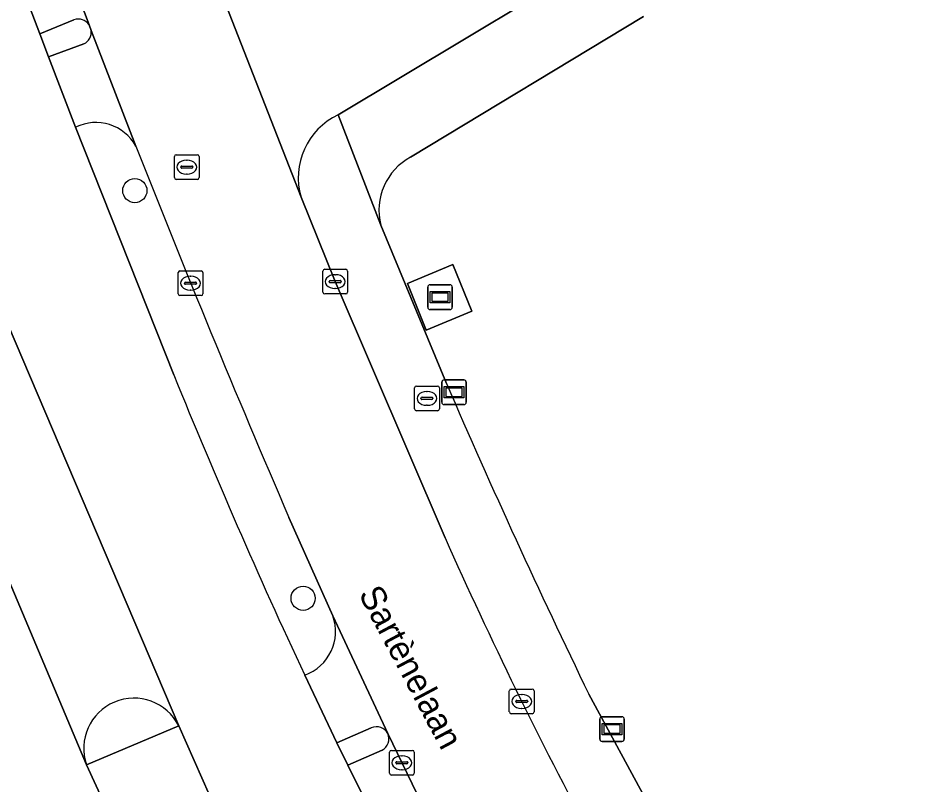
# Model space of a CAD drawing. Extents: x 157767 to 159172, y 387839 to 389425.
# Drawn here: x 158507.72 to 158544.29, y 388359.59 to 388390.57 of the extents above; entities that cross this region are included whole.
import ezdxf

# ---------------------------------------------------------------- set-up
doc = ezdxf.new("R2010")
doc.units = 0
for name, color, linetype in [('IMGEO_Boom', 7, 'Continuous'), ('IMGEO_Brandkraan', 7, 'Continuous'), ('IMGEO_Fietspad_gesloten', 7, 'Continuous'), ('IMGEO_Fietspad_open', 7, 'Continuous'), ('IMGEO_Groenvoorziening', 7, 'Continuous'), ('IMGEO_Kolk', 7, 'Continuous'), ('IMGEO_Openbare_ruimte_label', 7, 'Continuous'), ('IMGEO_Reclamebord', 7, 'Continuous'), ('IMGEO_Rijbaan_lokaal_gesloten', 7, 'Continuous'), ('IMGEO_Rijbaan_lokaal_open', 7, 'Continuous'), ('IMGEO_Rioolput', 7, 'Continuous'), ('IMGEO_Verkeerseiland_open', 7, 'Continuous'), ('IMGEO_Verklikker', 7, 'Continuous'), ('IMGEO_Voetpad_open', 7, 'Continuous')]:
    doc.layers.add(name, color=color, linetype=linetype)

msp = doc.modelspace()

# ---------------------------------------------------------------- linework, layer by layer
at = {"layer": 'IMGEO_Boom'}
for centre in [(158512.433, 388383.599), (158519.228, 388367.129)]:
    msp.add_circle(centre, 0.489, dxfattribs=at)
at = {"layer": 'IMGEO_Brandkraan'}
for p, q in [((158523.728, 388374.777), (158523.728, 388375.629)), ((158523.803, 388375.703), (158524.655, 388375.703)), ((158524.216, 388375.483), (158524.241, 388375.483)), ((158524.729, 388375.629), (158524.729, 388374.777)), ((158523.987, 388375.197), (158523.987, 388375.209)), ((158524.425, 388375.16), (158524.027, 388375.16)), ((158524.03, 388375.246), (158524.428, 388375.246)), ((158524.471, 388375.209), (158524.471, 388375.197)), ((158524.655, 388374.703), (158523.803, 388374.703)), ((158524.239, 388374.923), (158524.214, 388374.923))]:
    msp.add_line(p, q, dxfattribs=at)
for points in [[(158523.728, 388374.777), (158523.728, 388375.629)], [(158523.803, 388375.703), (158524.655, 388375.703)], [(158524.729, 388375.629), (158524.729, 388374.777)], [(158524.655, 388374.703), (158523.803, 388374.703)]]:
    msp.add_lwpolyline(points, dxfattribs=at)
for centre, radius, start, end in [((158523.805, 388375.627), 0.0765, 91.552, 178.448), ((158523.805, 388375.627), 0.0765, 91.552, 178.448), ((158524.653, 388375.627), 0.0765, 1.552, 88.448), ((158524.653, 388375.627), 0.0765, 1.552, 88.448), ((158524.027, 388375.206), 0.0403, 85.8775, 175.7526), ((158524.024, 388375.196), 0.0366, 178.938, 274.7102), ((158524.428, 388375.203), 0.043, 264.8664, 352.4533), ((158524.432, 388375.208), 0.0386, 1.7309, 96.639), ((158523.805, 388374.779), 0.0765, 181.552, 268.448), ((158523.805, 388374.779), 0.0765, 181.552, 268.448), ((158524.653, 388374.779), 0.0765, 271.552, 358.448), ((158524.653, 388374.779), 0.0765, 271.552, 358.448)]:
    msp.add_arc(centre, radius, start, end, dxfattribs=at)
for centre, major_axis, ratio, start_param, end_param in [((158524.215, 388375.203), (-0.387, 0.002), 0.722429, 4.712389, 7.853982), ((158524.24, 388375.203), (-0.39, 0.002), 0.717154, 1.570796, 4.712389)]:
    msp.add_ellipse(centre, major_axis=major_axis, ratio=ratio, start_param=start_param, end_param=end_param, dxfattribs=at)
at = {"layer": 'IMGEO_Fietspad_gesloten'}
for points in [[(158520.642, 388386.656), (158533.491, 388394.369), (158540.023, 388398.619), (158544.054, 388401.469), (158545.756, 388402.727), (158556.877, 388411.353), (158604.077, 388448.361), (158612.35, 388454.746)], [(158514.663, 388394.802), (158519.147, 388383.327)]]:
    msp.add_lwpolyline(points, dxfattribs=at)
msp.add_arc((158521.837, 388384.119), 2.804, 115.2271, 196.4048, dxfattribs=at)
at = {"layer": 'IMGEO_Fietspad_open'}
for points in [[(158512.479, 388385.393), (158510.668, 388390.072)], [(158510.376, 388389.521), (158508.945, 388389.006), (158510.043, 388386.156)], [(158522.65, 388361.659), (158520.43, 388366.419)], [(158519.292, 388364.022), (158520.591, 388361.285), (158521.98, 388361.889)]]:
    msp.add_lwpolyline(points, dxfattribs=at)
msp.add_lwpolyline([(158515.454, 388359.167), (158514.206, 388361.976), (158510.486, 388360.401), (158511.736, 388357.675)], close=True, dxfattribs=at)
for centre, radius, start, end in [((158510.141, 388389.999), 0.532, 296.2206, 7.937), ((158510.862, 388384.5), 1.847, 28.9004, 116.3165), ((158518.657, 388365.792), 1.881, 289.7367, 19.4703), ((158522.198, 388361.433), 0.505, 26.5715, 115.5355)]:
    msp.add_arc(centre, radius, start, end, dxfattribs=at)
at = {"layer": 'IMGEO_Groenvoorziening'}
for points in [[(158530.768, 388363.248), (158543.035, 388340.593), (158549.535, 388344.602), (158567.494, 388355.736), (158571.846, 388358.513), (158569.211, 388362.815), (158578.473, 388368.741), (158565.751, 388389.116), (158563.588, 388392.373), (158555.102, 388405.937), (158555.065, 388406.169), (158549.599, 388401.902), (158546.429, 388399.427), (158542.011, 388396.34)], [(158532.969, 388390.628), (158523.564, 388384.954)], [(158522.36, 388382.204), (158525.017, 388375.801)]]:
    msp.add_lwpolyline(points, dxfattribs=at)
msp.add_lwpolyline([(158524.199, 388377.961), (158523.445, 388379.851), (158525.267, 388380.607), (158526.035, 388378.729)], close=True, dxfattribs=at)
for centre, radius, start, end in [((158524.754, 388382.795), 2.465, 118.8493, 193.8614), ((158820.366, 388503.517), 321.78, 203.38491, 205.84367)]:
    msp.add_arc(centre, radius, start, end, dxfattribs=at)
at = {"layer": 'IMGEO_Kolk'}
for p, q in [((158514.18, 388379.431), (158514.18, 388380.283)), ((158514.255, 388380.357), (158515.107, 388380.357)), ((158514.668, 388380.137), (158514.693, 388380.137)), ((158515.181, 388380.283), (158515.181, 388379.431)), ((158520.024, 388379.495), (158520.024, 388380.347)), ((158520.099, 388380.421), (158520.951, 388380.421)), ((158520.512, 388380.201), (158520.537, 388380.201)), ((158521.025, 388380.347), (158521.025, 388379.495)), ((158514.439, 388379.851), (158514.439, 388379.863)), ((158514.877, 388379.814), (158514.479, 388379.814)), ((158514.482, 388379.9), (158514.88, 388379.9)), ((158514.923, 388379.863), (158514.923, 388379.851)), ((158520.283, 388379.915), (158520.283, 388379.927)), ((158520.721, 388379.878), (158520.323, 388379.878)), ((158520.326, 388379.964), (158520.724, 388379.964)), ((158520.767, 388379.927), (158520.767, 388379.915)), ((158514.691, 388379.577), (158514.666, 388379.577)), ((158520.951, 388379.421), (158520.099, 388379.421)), ((158520.535, 388379.641), (158520.51, 388379.641)), ((158515.107, 388379.357), (158514.255, 388379.357)), ((158527.554, 388362.533), (158527.554, 388363.385)), ((158527.629, 388363.459), (158528.481, 388363.459)), ((158528.555, 388363.385), (158528.555, 388362.533)), ((158527.813, 388362.953), (158527.813, 388362.965)), ((158528.251, 388362.916), (158527.853, 388362.916)), ((158527.856, 388363.002), (158528.254, 388363.002)), ((158528.042, 388363.239), (158528.067, 388363.239)), ((158528.297, 388362.965), (158528.297, 388362.953)), ((158528.065, 388362.679), (158528.04, 388362.679)), ((158528.481, 388362.459), (158527.629, 388362.459)), ((158522.716, 388360.056), (158522.716, 388360.908)), ((158522.791, 388360.982), (158523.643, 388360.982)), ((158523.204, 388360.762), (158523.229, 388360.762)), ((158523.717, 388360.908), (158523.717, 388360.056)), ((158522.975, 388360.476), (158522.975, 388360.488)), ((158523.413, 388360.439), (158523.015, 388360.439)), ((158523.018, 388360.525), (158523.416, 388360.525)), ((158523.459, 388360.488), (158523.459, 388360.476)), ((158523.227, 388360.202), (158523.202, 388360.202)), ((158523.643, 388359.982), (158522.791, 388359.982))]:
    msp.add_line(p, q, dxfattribs=at)
for points in [[(158514.18, 388379.431), (158514.18, 388380.283)], [(158514.255, 388380.357), (158515.107, 388380.357)], [(158515.181, 388380.283), (158515.181, 388379.431)], [(158520.024, 388379.495), (158520.024, 388380.347)], [(158520.099, 388380.421), (158520.951, 388380.421)], [(158521.025, 388380.347), (158521.025, 388379.495)], [(158520.951, 388379.421), (158520.099, 388379.421)], [(158515.107, 388379.357), (158514.255, 388379.357)], [(158527.554, 388362.533), (158527.554, 388363.385)], [(158527.629, 388363.459), (158528.481, 388363.459)], [(158528.555, 388363.385), (158528.555, 388362.533)], [(158528.481, 388362.459), (158527.629, 388362.459)], [(158522.716, 388360.056), (158522.716, 388360.908)], [(158522.791, 388360.982), (158523.643, 388360.982)], [(158523.717, 388360.908), (158523.717, 388360.056)], [(158523.643, 388359.982), (158522.791, 388359.982)]]:
    msp.add_lwpolyline(points, dxfattribs=at)
for centre, radius, start, end in [((158514.257, 388380.281), 0.0765, 91.552, 178.448), ((158514.257, 388380.281), 0.0765, 91.552, 178.448), ((158515.105, 388380.281), 0.0765, 1.552, 88.448), ((158515.105, 388380.281), 0.0765, 1.552, 88.448), ((158520.101, 388380.345), 0.0765, 91.552, 178.448), ((158520.101, 388380.345), 0.0765, 91.552, 178.448), ((158520.949, 388380.345), 0.0765, 1.552, 88.448), ((158520.949, 388380.345), 0.0765, 1.552, 88.448), ((158514.479, 388379.86), 0.0403, 85.8775, 175.7526), ((158514.476, 388379.85), 0.0366, 178.938, 274.7102), ((158514.88, 388379.857), 0.043, 264.8664, 352.4533), ((158514.884, 388379.862), 0.0386, 1.7309, 96.639), ((158520.323, 388379.924), 0.0403, 85.8775, 175.7526), ((158520.32, 388379.914), 0.0366, 178.938, 274.7102), ((158520.724, 388379.921), 0.043, 264.8664, 352.4533), ((158520.728, 388379.926), 0.0386, 1.7309, 96.639), ((158514.257, 388379.433), 0.0765, 181.552, 268.448), ((158514.257, 388379.433), 0.0765, 181.552, 268.448), ((158515.105, 388379.433), 0.0765, 271.552, 358.448), ((158515.105, 388379.433), 0.0765, 271.552, 358.448), ((158520.101, 388379.497), 0.0765, 181.552, 268.448), ((158520.101, 388379.497), 0.0765, 181.552, 268.448), ((158520.949, 388379.497), 0.0765, 271.552, 358.448), ((158520.949, 388379.497), 0.0765, 271.552, 358.448), ((158527.631, 388363.383), 0.0765, 91.552, 178.448), ((158527.631, 388363.383), 0.0765, 91.552, 178.448), ((158528.479, 388363.383), 0.0765, 1.552, 88.448), ((158528.479, 388363.383), 0.0765, 1.552, 88.448), ((158527.853, 388362.962), 0.0403, 85.8775, 175.7526), ((158527.85, 388362.952), 0.0366, 178.938, 274.7102), ((158528.254, 388362.959), 0.043, 264.8664, 352.4533), ((158528.258, 388362.964), 0.0386, 1.7309, 96.639), ((158527.631, 388362.535), 0.0765, 181.552, 268.448), ((158527.631, 388362.535), 0.0765, 181.552, 268.448), ((158528.479, 388362.535), 0.0765, 271.552, 358.448), ((158528.479, 388362.535), 0.0765, 271.552, 358.448), ((158522.793, 388360.906), 0.0765, 91.552, 178.448), ((158522.793, 388360.906), 0.0765, 91.552, 178.448), ((158523.641, 388360.906), 0.0765, 1.552, 88.448), ((158523.641, 388360.906), 0.0765, 1.552, 88.448), ((158523.015, 388360.485), 0.0403, 85.8775, 175.7526), ((158523.012, 388360.475), 0.0366, 178.938, 274.7102), ((158523.416, 388360.482), 0.043, 264.8664, 352.4533), ((158523.42, 388360.487), 0.0386, 1.7309, 96.639), ((158522.793, 388360.058), 0.0765, 181.552, 268.448), ((158522.793, 388360.058), 0.0765, 181.552, 268.448), ((158523.641, 388360.058), 0.0765, 271.552, 358.448), ((158523.641, 388360.058), 0.0765, 271.552, 358.448)]:
    msp.add_arc(centre, radius, start, end, dxfattribs=at)
for centre, major_axis, ratio, start_param, end_param in [((158514.667, 388379.857), (-0.387, 0.002), 0.722429, 4.712389, 7.853982), ((158514.692, 388379.857), (-0.39, 0.002), 0.717154, 1.570796, 4.712389), ((158520.511, 388379.921), (-0.387, 0.002), 0.722429, 4.712389, 7.853982), ((158520.536, 388379.921), (-0.39, 0.002), 0.717154, 1.570796, 4.712389), ((158528.041, 388362.959), (-0.387, 0.002), 0.722429, 4.712389, 7.853982), ((158528.066, 388362.959), (-0.39, 0.002), 0.717154, 1.570796, 4.712389), ((158523.203, 388360.482), (-0.387, 0.002), 0.722429, 4.712389, 7.853982), ((158523.228, 388360.482), (-0.39, 0.002), 0.717154, 1.570796, 4.712389)]:
    msp.add_ellipse(centre, major_axis=major_axis, ratio=ratio, start_param=start_param, end_param=end_param, dxfattribs=at)
at = {"layer": 'IMGEO_Reclamebord'}
for p, q in [((158524.362, 388379.793), (158525.152, 388379.793)), ((158525.152, 388379.793), (158524.362, 388379.793)), ((158524.262, 388378.893), (158524.262, 388379.693)), ((158524.262, 388379.693), (158524.262, 388378.893)), ((158525.252, 388379.693), (158525.252, 388378.893)), ((158525.252, 388378.893), (158525.252, 388379.693)), ((158525.152, 388378.793), (158524.362, 388378.793)), ((158524.362, 388378.793), (158525.152, 388378.793))]:
    msp.add_line(p, q, dxfattribs=at)
for points in [[(158524.363, 388379.525), (158525.151, 388379.525), (158525.151, 388379.061), (158524.363, 388379.061), (158524.363, 388379.525)], [(158524.428, 388379.46), (158524.428, 388379.126), (158525.086, 388379.126), (158525.086, 388379.46), (158524.428, 388379.46)]]:
    msp.add_lwpolyline(points, dxfattribs=at)
for centre, start, end in [((158524.362, 388379.693), 90, 180), ((158524.362, 388379.693), 90, 180), ((158525.152, 388379.693), 0, 90), ((158525.152, 388379.693), 360, 90), ((158524.362, 388378.893), 180, 270), ((158524.362, 388378.893), 180, 270), ((158525.152, 388378.893), 270, 0), ((158525.152, 388378.893), 270, 0)]:
    msp.add_arc(centre, 0.1, start, end, dxfattribs=at)
at = {"layer": 'IMGEO_Rijbaan_lokaal_gesloten'}
for points in [[(158510.043, 388386.156), (158508.945, 388389.006), (158508.594, 388389.925), (158507.198, 388393.62), (158502.255, 388391.492), (158503.548, 388387.796), (158503.88, 388386.847), (158504.888, 388383.981), (158505.187, 388383.127), (158514.206, 388361.976), (158515.454, 388359.167), (158515.864, 388358.245), (158517.464, 388354.644), (158520.193, 388355.786), (158522.774, 388356.867), (158521.03, 388360.379), (158520.591, 388361.285), (158519.292, 388364.022)], [(158514.005, 388376.157), (158510.043, 388386.156)], [(158514.206, 388361.976), (158505.187, 388383.127)], [(158501.572, 388381.544), (158510.486, 388360.401)], [(158507.822, 388352.696), (158508.675, 388351.089), (158513.779, 388353.22), (158512.168, 388356.732), (158511.736, 388357.675), (158510.486, 388360.401), (158501.572, 388381.544)]]:
    msp.add_lwpolyline(points, dxfattribs=at)
for centre, radius, start, end in [((158748.293, 388471.013), 252.761, 202.04147, 205.0423), ((158512.396, 388361.069), 2.024, 26.6131, 199.2813)]:
    msp.add_arc(centre, radius, start, end, dxfattribs=at)
at = {"layer": 'IMGEO_Rijbaan_lokaal_open'}
for points in [[(158524.959, 388369.576), (158520.52, 388379.92), (158519.147, 388383.327), (158514.663, 388394.802), (158511.08, 388404.7), (158508.046, 388413.599)], [(158509.079, 388394.296), (158510.584, 388390.293), (158510.668, 388390.072), (158512.479, 388385.393)], [(158518.655, 388370.393), (158520.43, 388366.419), (158522.65, 388361.659), (158524.616, 388357.602), (158544.005, 388321.982), (158558.222, 388295.881)]]:
    msp.add_lwpolyline(points, dxfattribs=at)
for centre, radius, start, end in [((158976.91, 388567.843), 498.984, 201.44723, 203.30997), ((158694.482, 388444.871), 185.493, 203.94877, 208.13322)]:
    msp.add_arc(centre, radius, start, end, dxfattribs=at)
at = {"layer": 'IMGEO_Rioolput'}
for p, q in [((158514.03, 388384.121), (158514.03, 388384.973)), ((158514.105, 388385.047), (158514.957, 388385.047)), ((158515.031, 388384.973), (158515.031, 388384.121)), ((158514.289, 388384.541), (158514.289, 388384.553)), ((158514.727, 388384.504), (158514.329, 388384.504)), ((158514.332, 388384.59), (158514.73, 388384.59)), ((158514.518, 388384.827), (158514.543, 388384.827)), ((158514.773, 388384.553), (158514.773, 388384.541)), ((158514.541, 388384.267), (158514.516, 388384.267)), ((158514.957, 388384.047), (158514.105, 388384.047))]:
    msp.add_line(p, q, dxfattribs=at)
for points in [[(158514.03, 388384.121), (158514.03, 388384.973)], [(158514.105, 388385.047), (158514.957, 388385.047)], [(158515.031, 388384.973), (158515.031, 388384.121)], [(158514.957, 388384.047), (158514.105, 388384.047)]]:
    msp.add_lwpolyline(points, dxfattribs=at)
for centre, radius, start, end in [((158514.107, 388384.971), 0.0765, 91.552, 178.448), ((158514.107, 388384.971), 0.0765, 91.552, 178.448), ((158514.955, 388384.971), 0.0765, 1.552, 88.448), ((158514.955, 388384.971), 0.0765, 1.552, 88.448), ((158514.329, 388384.55), 0.0403, 85.8775, 175.7526), ((158514.326, 388384.54), 0.0366, 178.938, 274.7102), ((158514.73, 388384.547), 0.043, 264.8664, 352.4533), ((158514.734, 388384.552), 0.0386, 1.7309, 96.639), ((158514.107, 388384.123), 0.0765, 181.552, 268.448), ((158514.107, 388384.123), 0.0765, 181.552, 268.448), ((158514.955, 388384.123), 0.0765, 271.552, 358.448), ((158514.955, 388384.123), 0.0765, 271.552, 358.448)]:
    msp.add_arc(centre, radius, start, end, dxfattribs=at)
for centre, major_axis, ratio, start_param, end_param in [((158514.517, 388384.547), (-0.387, 0.002), 0.722429, 4.712389, 7.853982), ((158514.542, 388384.547), (-0.39, 0.002), 0.717154, 1.570796, 4.712389)]:
    msp.add_ellipse(centre, major_axis=major_axis, ratio=ratio, start_param=start_param, end_param=end_param, dxfattribs=at)
at = {"layer": 'IMGEO_Verkeerseiland_open'}
for points in [[(158509.976, 388390.502), (158508.594, 388389.925), (158508.945, 388389.006), (158510.376, 388389.521)], [(158510.668, 388390.072), (158510.584, 388390.293)], [(158510.043, 388386.156), (158514.005, 388376.157)], [(158520.43, 388366.419), (158518.655, 388370.393)], [(158510.486, 388360.401), (158514.206, 388361.976)], [(158521.98, 388361.889), (158520.591, 388361.285), (158521.03, 388360.379), (158522.424, 388360.986)]]:
    msp.add_lwpolyline(points, dxfattribs=at)
for centre, radius, start, end in [((158510.143, 388389.998), 0.531, 33.7887, 108.2705), ((158510.141, 388389.999), 0.532, 296.2206, 7.937), ((158510.862, 388384.5), 1.847, 28.9004, 116.3165), ((158976.91, 388567.843), 498.984, 201.44723, 203.30997), ((158748.293, 388471.013), 252.761, 202.04147, 205.0423), ((158518.657, 388365.792), 1.881, 289.7367, 19.4703), ((158512.396, 388361.069), 2.024, 26.6131, 199.2813), ((158522.198, 388361.433), 0.505, 26.5715, 115.5355), ((158522.159, 388361.449), 0.534, 299.7388, 23.1361)]:
    msp.add_arc(centre, radius, start, end, dxfattribs=at)
at = {"layer": 'IMGEO_Verklikker'}
for p, q in [((158524.826, 388375.052), (158524.826, 388375.852)), ((158524.826, 388375.852), (158524.826, 388375.052)), ((158524.926, 388375.952), (158525.716, 388375.952)), ((158525.716, 388375.952), (158524.926, 388375.952)), ((158525.816, 388375.852), (158525.816, 388375.052)), ((158525.816, 388375.052), (158525.816, 388375.852)), ((158525.716, 388374.952), (158524.926, 388374.952)), ((158524.926, 388374.952), (158525.716, 388374.952)), ((158531.205, 388361.442), (158531.205, 388362.242)), ((158531.205, 388362.242), (158531.205, 388361.442)), ((158531.305, 388362.342), (158532.095, 388362.342)), ((158532.095, 388362.342), (158531.305, 388362.342)), ((158532.195, 388362.242), (158532.195, 388361.442)), ((158532.195, 388361.442), (158532.195, 388362.242)), ((158532.095, 388361.342), (158531.305, 388361.342)), ((158531.305, 388361.342), (158532.095, 388361.342))]:
    msp.add_line(p, q, dxfattribs=at)
for points in [[(158524.927, 388375.684), (158525.715, 388375.684), (158525.715, 388375.22), (158524.927, 388375.22), (158524.927, 388375.684)], [(158524.992, 388375.619), (158524.992, 388375.285), (158525.65, 388375.285), (158525.65, 388375.619), (158524.992, 388375.619)], [(158531.306, 388362.074), (158532.094, 388362.074), (158532.094, 388361.61), (158531.306, 388361.61), (158531.306, 388362.074)], [(158531.371, 388362.009), (158531.371, 388361.675), (158532.029, 388361.675), (158532.029, 388362.009), (158531.371, 388362.009)]]:
    msp.add_lwpolyline(points, dxfattribs=at)
for centre, start, end in [((158524.926, 388375.852), 90, 180), ((158524.926, 388375.852), 90, 180), ((158525.716, 388375.852), 0, 90), ((158525.716, 388375.852), 360, 90), ((158524.926, 388375.052), 180, 270), ((158524.926, 388375.052), 180, 270), ((158525.716, 388375.052), 270, 0), ((158525.716, 388375.052), 270, 0), ((158531.305, 388362.242), 90, 180), ((158531.305, 388362.242), 90, 180), ((158532.095, 388362.242), 0, 90), ((158532.095, 388362.242), 360, 90), ((158531.305, 388361.442), 180, 270), ((158531.305, 388361.442), 180, 270), ((158532.095, 388361.442), 270, 0), ((158532.095, 388361.442), 270, 0)]:
    msp.add_arc(centre, 0.1, start, end, dxfattribs=at)
at = {"layer": 'IMGEO_Voetpad_open'}
for points in [[(158612.35, 388454.746), (158604.077, 388448.361), (158556.877, 388411.353), (158545.756, 388402.727), (158544.054, 388401.469), (158540.023, 388398.619), (158533.491, 388394.369), (158520.642, 388386.656), (158522.36, 388382.204)], [(158510.584, 388390.293), (158509.079, 388394.296), (158507.198, 388393.62), (158508.594, 388389.925), (158509.976, 388390.502)], [(158523.564, 388384.954), (158532.969, 388390.628)], [(158525.017, 388375.801), (158522.36, 388382.204), (158520.642, 388386.656)], [(158519.147, 388383.327), (158520.52, 388379.92), (158524.959, 388369.576)], [(158544.005, 388338.802), (158543.035, 388340.593), (158530.768, 388363.248)], [(158522.424, 388360.986), (158521.03, 388360.379), (158522.774, 388356.867), (158524.616, 388357.602), (158522.65, 388361.659)]]:
    msp.add_lwpolyline(points, dxfattribs=at)
msp.add_lwpolyline([(158525.267, 388380.607), (158523.445, 388379.851), (158524.199, 388377.961), (158526.035, 388378.729)], close=True, dxfattribs=at)
for centre, radius, start, end in [((158510.143, 388389.998), 0.531, 33.7887, 108.2705), ((158521.837, 388384.119), 2.804, 115.2271, 196.4048), ((158524.754, 388382.795), 2.465, 118.8493, 193.8614), ((158820.366, 388503.517), 321.78, 203.38491, 205.84367), ((158694.482, 388444.871), 185.493, 203.94877, 208.13322), ((158522.159, 388361.449), 0.534, 299.7388, 23.1361)]:
    msp.add_arc(centre, radius, start, end, dxfattribs=at)

# ---------------------------------------------------------------- texts
at = {"layer": 'IMGEO_Openbare_ruimte_label'}
msp.add_text('Sartènelaan', height=1, rotation=298.0253, dxfattribs=at).set_placement((158521.448, 388367.3))

doc.saveas('drawing.dxf')
